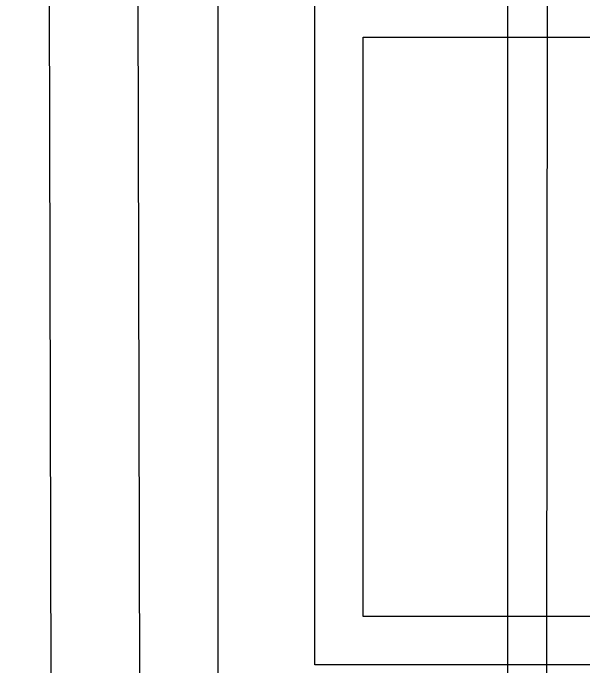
# Model space of a CAD drawing. Extents: x -264205 to -263659, y -1242401 to -1242060.
# Drawn here: x -263909.149 to -263908.8539, y -1242205.3479 to -1242205.0099 of the extents above; entities that cross this region are included whole.
import ezdxf

# ---------------------------------------------------------------- set-up
doc = ezdxf.new("R2010")
doc.units = 0
for name, color, linetype in [('KFA_SO_10-1_PLACHTY', 7, 'Continuous'), ('KFA_SO_10-1_TRIBUNA_A_OBVOD', 7, 'Continuous'), ('OBRUBNIKY_KOMUNIKACIE_PROJEKT', 7, 'Continuous'), ('SITUACIA_DSP_2D', 7, 'Continuous')]:
    doc.layers.add(name, color=color, linetype=linetype)

msp = doc.modelspace()

# ---------------------------------------------------------------- linework, layer by layer
at = {"layer": 'KFA_SO_10-1_PLACHTY'}
for p, q in [((-263909.149, -1242196.844), (-263909.08, -1242226.989)), ((-263909.031, -1242226.94), (-263909.097, -1242199.693))]:
    msp.add_line(p, q, dxfattribs=at)
at = {"layer": 'KFA_SO_10-1_TRIBUNA_A_OBVOD'}
msp.add_lwpolyline([(-263908.65657, -1242227.54507), (-263908.88747, -1242226.98747), (-263908.87127, -1242203.37776)], dxfattribs=at)
at = {"layer": 'OBRUBNIKY_KOMUNIKACIE_PROJEKT'}
msp.add_line((-263909.04274, -1242227.38224), (-263909.04274, -1242196.33267), dxfattribs=at)
at = {"layer": 'SITUACIA_DSP_2D'}
for p, q in [((-263909.04279, -1242227.38224), (-263909.04279, -1242196.33267)), ((-263908.89279, -1242226.99539), (-263908.89279, -1242203.33224)), ((-263908.99274, -1242205.34736), (-263908.99274, -1242204.99736)), ((-263908.96774, -1242205.32236), (-263908.96774, -1242205.02236)), ((-263908.96774, -1242205.02236), (-263908.57774, -1242205.02236)), ((-263908.57774, -1242205.32236), (-263908.96774, -1242205.32236)), ((-263908.55274, -1242205.34736), (-263908.99274, -1242205.34736))]:
    msp.add_line(p, q, dxfattribs=at)

doc.saveas('drawing.dxf')
